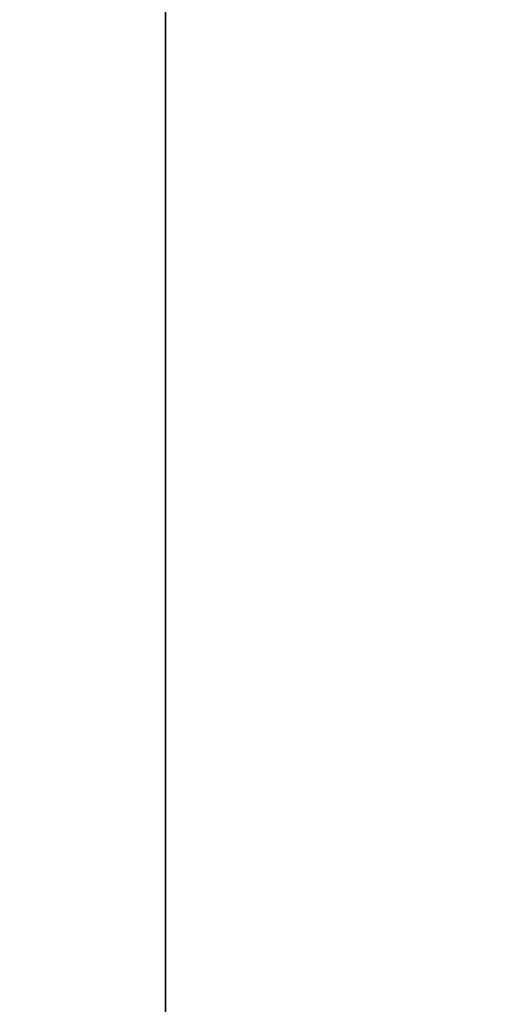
# Model space of a CAD drawing. Header units: millimetres. Extents: x -508 to 6708, y -110 to 248.
# Tile 516 of 656: x 1086 to 1107, y 59 to 101. Entities that reach past the tile are written whole.
import ezdxf

# ---------------------------------------------------------------- set-up
doc = ezdxf.new("R2010")
doc.units = ezdxf.units.MM
doc.layers.add('151', color=7, linetype='Continuous', true_color=0xffffff)

# ---------------------------------------------------------------- blocks, each defined once
blk = doc.blocks.new('UG_SURFACE_002')
at = {"layer": '151', "color": 252, "linetype": 'Continuous', "lineweight": 35}
for points in [[(942.5, -5.3, -7.75), (942.5, 229.4, -7.75), (1092.5, 229.4, -7.75), (1092.5, -5.3, -7.75)], [(2057.5, -5.3, 2215.25), (2057.5, 229.4, 2215.25), (942.5, 229.4, 2215.25), (942.5, -5.3, 2215.25)], [(1092.5, -5.3, 2065.25), (1092.5, 229.4, 2065.25), (1907.5, 229.4, 2065.25), (1907.5, -5.3, 2065.25)], [(1092.5, -5.3, -7.75), (1092.5, 229.4, -7.75), (1092.5, 229.4, 2065.25), (1092.5, -5.3, 2065.25)]]:
    blk.add_3dface(points, dxfattribs=at)

msp = doc.modelspace()

# ---------------------------------------------------------------- linework, layer by layer
at = {"layer": '151', "color": 253, "linetype": 'Continuous', "lineweight": -3}
for p, q in [((1092.5, -5.3, 2065.25), (1092.5, 229.4, 2065.25)), ((1092.5, 229.4, -7.75), (1092.5, -5.3, -7.75))]:
    msp.add_line(p, q, dxfattribs=at)

# ---------------------------------------------------------------- block references
msp.add_blockref('UG_SURFACE_002', (0, 0), dxfattribs=at)

doc.saveas('drawing.dxf')
